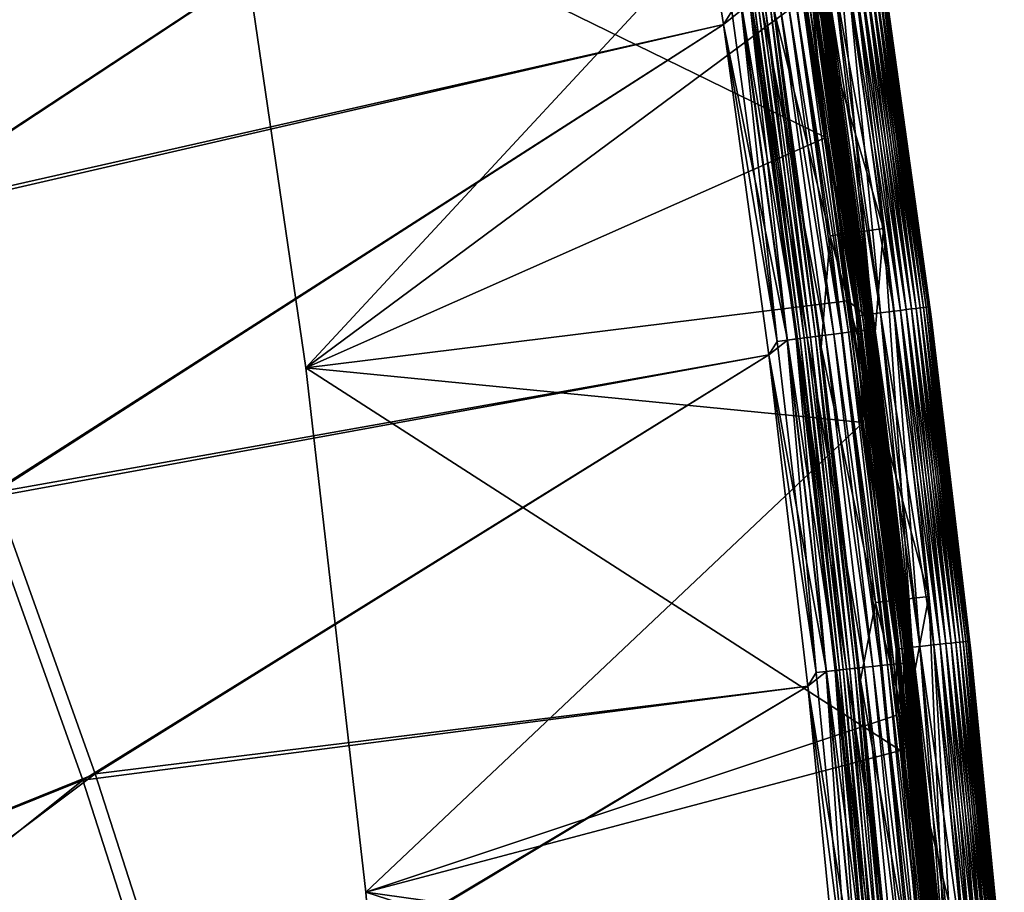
# Model space of a CAD drawing. Header units: metres. Extents: x -1 to 1402, y -1402 to 1.
# Tile 426 of 444: x 1343 to 1398, y -341 to -293. Entities that reach past the tile are written whole.
import ezdxf

# ---------------------------------------------------------------- set-up
doc = ezdxf.new("R2010")
doc.units = ezdxf.units.M

msp = doc.modelspace()

# ---------------------------------------------------------------- linework, layer by layer
at = {"layer": 'None'}
for points in [[(1358.986084, -312.124695, -83.5), (1354.718506, -282.968079, -83.5), (1388.023682, -299.247894, -83.5)], [(1354.718506, -282.968079, -83.5), (1385.66748, -283.361176, -83.5), (1388.023682, -299.247894, -83.5)], [(1358.986084, -312.124695, -80), (1385.66748, -283.361176, -80), (1354.718506, -282.968079, -80)], [(1358.986084, -312.124695, -620), (1354.718506, -282.968079, -620), (1385.66748, -283.361176, -620)], [(1358.986084, -312.124695, -616.5), (1386.894897, -291.409119, -616.5), (1354.718506, -282.968079, -616.5)], [(1354.718506, -282.968079, -83.5), (1358.986084, -312.124695, -83.5), (1354.718506, -282.968079, -80)], [(1358.986084, -312.124695, -83.5), (1358.986084, -312.124695, -80), (1354.718506, -282.968079, -80)], [(1354.718506, -282.968079, -620), (1358.986084, -312.124695, -620), (1354.718506, -282.968079, -616.5)], [(1358.986084, -312.124695, -620), (1358.986084, -312.124695, -616.5), (1354.718506, -282.968079, -616.5)], [(1389.256348, -308.38269, -80), (1385.66748, -283.361176, -80), (1358.986084, -312.124695, -80)], [(1358.986084, -312.124695, -620), (1385.66748, -283.361176, -620), (1389.256348, -308.38269, -620)], [(1389.256348, -308.38269, -80), (1387.661865, -290.608215, -80.086723), (1385.66748, -283.361176, -80)], [(1388.023682, -299.247894, -83.5), (1385.66748, -283.361176, -83.5), (1387.173828, -290.680908, -83.576118)], [(1389.256348, -308.38269, -620), (1385.66748, -283.361176, -620), (1387.661865, -290.608215, -619.913269)], [(1392.195313, -308.910553, -81.021721), (1389.619141, -290.316772, -81.021721), (1389.268433, -290.368988, -80.758751)], [(1389.268433, -290.368988, -619.241272), (1389.619141, -290.316772, -618.978271), (1391.843628, -308.955963, -619.241272)], [(1392.519653, -308.868683, -81.318016), (1389.942627, -290.268616, -81.318016), (1389.619141, -290.316772, -81.021721)], [(1389.619141, -290.316772, -618.978271), (1389.942627, -290.268616, -618.682007), (1392.195313, -308.910553, -618.978271)], [(1392.519653, -308.868683, -81.318016), (1389.619141, -290.316772, -81.021721), (1392.195313, -308.910553, -81.021721)], [(1389.619141, -290.316772, -618.978271), (1392.195313, -308.910553, -618.978271), (1391.843628, -308.955963, -619.241272)], [(1392.813477, -308.83075, -81.645058), (1390.235718, -290.224976, -81.645058), (1389.942627, -290.268616, -81.318016)], [(1389.942627, -290.268616, -618.682007), (1390.235718, -290.224976, -618.354919), (1392.519653, -308.868683, -618.682007)], [(1392.813477, -308.83075, -81.645058), (1389.942627, -290.268616, -81.318016), (1392.519653, -308.868683, -81.318016)], [(1389.942627, -290.268616, -618.682007), (1392.519653, -308.868683, -618.682007), (1392.195313, -308.910553, -618.978271)], [(1393.074341, -308.797058, -81.999626), (1390.49585, -290.186218, -81.999626), (1390.235718, -290.224976, -81.645058)], [(1390.235718, -290.224976, -618.354919), (1390.49585, -290.186218, -618.000366), (1392.813477, -308.83075, -618.354919)], [(1393.074341, -308.797058, -81.999626), (1390.235718, -290.224976, -81.645058), (1392.813477, -308.83075, -81.645058)], [(1390.235718, -290.224976, -618.354919), (1392.813477, -308.83075, -618.354919), (1392.519653, -308.868683, -618.682007)], [(1393.299683, -308.767975, -82.378365), (1390.720581, -290.152771, -82.378365), (1390.49585, -290.186218, -81.999626)], [(1390.49585, -290.186218, -618.000366), (1390.720581, -290.152771, -617.621643), (1393.074341, -308.797058, -618.000366)], [(1393.299683, -308.767975, -82.378365), (1390.49585, -290.186218, -81.999626), (1393.074341, -308.797058, -81.999626)], [(1390.49585, -290.186218, -618.000366), (1393.074341, -308.797058, -618.000366), (1392.813477, -308.83075, -618.354919)], [(1393.487061, -308.743744, -82.777924), (1390.907471, -290.124939, -82.777924), (1390.720581, -290.152771, -82.378365)], [(1393.299683, -308.767975, -617.621643), (1390.720581, -290.152771, -617.621643), (1390.907471, -290.124939, -617.222046)], [(1393.487061, -308.743744, -82.777924), (1390.720581, -290.152771, -82.378365), (1393.299683, -308.767975, -82.378365)], [(1390.720581, -290.152771, -617.621643), (1393.299683, -308.767975, -617.621643), (1393.074341, -308.797058, -618.000366)], [(1393.634521, -308.724731, -83.194672), (1391.054443, -290.103027, -83.194672), (1390.907471, -290.124939, -82.777924)], [(1393.487061, -308.743744, -617.222046), (1390.907471, -290.124939, -617.222046), (1391.054443, -290.103027, -616.805359)], [(1393.634521, -308.724731, -83.194672), (1390.907471, -290.124939, -82.777924), (1393.487061, -308.743744, -82.777924)], [(1393.487061, -308.743744, -617.222046), (1393.299683, -308.767975, -617.621643), (1390.907471, -290.124939, -617.222046)], [(1393.740845, -308.710999, -83.623909), (1391.160522, -290.08725, -83.623909), (1391.054443, -290.103027, -83.194672)], [(1391.054443, -290.103027, -616.805359), (1391.160522, -290.08725, -616.376099), (1393.634521, -308.724731, -616.805359)], [(1393.740845, -308.710999, -83.623909), (1391.054443, -290.103027, -83.194672), (1393.634521, -308.724731, -83.194672)], [(1393.634521, -308.724731, -616.805359), (1393.487061, -308.743744, -617.222046), (1391.054443, -290.103027, -616.805359)], [(1393.805176, -308.702667, -84.060677), (1391.224731, -290.077698, -84.060677), (1391.160522, -290.08725, -83.623909)], [(1391.160522, -290.08725, -616.376099), (1391.224731, -290.077698, -615.939331), (1393.740845, -308.710999, -616.376099)], [(1393.805176, -308.702667, -84.060677), (1391.160522, -290.08725, -83.623909), (1393.740845, -308.710999, -83.623909)], [(1391.160522, -290.08725, -616.376099), (1393.740845, -308.710999, -616.376099), (1393.634521, -308.724731, -616.805359)], [(1391.346313, -290.749481, -84.5), (1391.224731, -290.077698, -84.060677), (1393.805176, -308.702667, -84.060677)], [(1391.224731, -290.077698, -615.939331), (1393.805176, -308.702667, -615.939331), (1393.740845, -308.710999, -616.376099)], [(1391.224731, -290.077698, -615.939331), (1391.346313, -290.749481, -615.5), (1393.805176, -308.702667, -615.939331)], [(1387.173828, -290.680908, -616.423889), (1386.894897, -291.409119, -616.5), (1389.743408, -309.227173, -616.423889)], [(1387.344971, -290.655426, -83.66861), (1389.743408, -309.227173, -83.576118), (1387.173828, -290.680908, -83.576118)], [(1387.344971, -290.655426, -616.33136), (1387.173828, -290.680908, -616.423889), (1389.914917, -309.205017, -616.33136)], [(1389.743408, -309.227173, -83.576118), (1388.023682, -299.247894, -83.5), (1387.173828, -290.680908, -83.576118)], [(1387.173828, -290.680908, -616.423889), (1389.743408, -309.227173, -616.423889), (1389.914917, -309.205017, -616.33136)], [(1389.914917, -309.205017, -83.66861), (1387.344971, -290.655426, -83.66861), (1387.494751, -290.633118, -83.792892)], [(1390.065186, -309.185638, -616.207092), (1387.494751, -290.633118, -616.207092), (1387.344971, -290.655426, -616.33136)], [(1389.743408, -309.227173, -83.576118), (1387.344971, -290.655426, -83.66861), (1389.914917, -309.205017, -83.66861)], [(1389.914917, -309.205017, -616.33136), (1390.065186, -309.185638, -616.207092), (1387.344971, -290.655426, -616.33136)], [(1387.617676, -290.614807, -83.944359), (1390.065186, -309.185638, -83.792892), (1387.494751, -290.633118, -83.792892)], [(1390.188477, -309.169708, -616.055664), (1387.617676, -290.614807, -616.055664), (1387.494751, -290.633118, -616.207092)], [(1387.494751, -290.633118, -83.792892), (1390.065186, -309.185638, -83.792892), (1389.914917, -309.205017, -83.66861)], [(1390.065186, -309.185638, -616.207092), (1390.188477, -309.169708, -616.055664), (1387.494751, -290.633118, -616.207092)], [(1387.617676, -290.614807, -83.944359), (1387.709106, -290.601196, -84.117317), (1390.188477, -309.169708, -83.944359)], [(1387.709106, -290.601196, -615.88269), (1387.617676, -290.614807, -616.055664), (1390.280151, -309.157867, -615.88269)], [(1387.617676, -290.614807, -83.944359), (1390.188477, -309.169708, -83.944359), (1390.065186, -309.185638, -83.792892)], [(1387.617676, -290.614807, -616.055664), (1390.188477, -309.169708, -616.055664), (1390.280151, -309.157867, -615.88269)], [(1390.658447, -309.109009, -80.193909), (1388.086426, -290.545013, -80.193909), (1387.661865, -290.608215, -80.086723)], [(1390.232788, -309.164001, -619.913269), (1387.661865, -290.608215, -619.913269), (1388.086426, -290.545013, -619.806091)], [(1390.232788, -309.164001, -80.086723), (1387.661865, -290.608215, -80.086723), (1389.256348, -308.38269, -80)], [(1390.658447, -309.109009, -80.193909), (1387.661865, -290.608215, -80.086723), (1390.232788, -309.164001, -80.086723)], [(1389.256348, -308.38269, -620), (1387.661865, -290.608215, -619.913269), (1390.232788, -309.164001, -619.913269)], [(1387.709106, -290.601196, -84.117317), (1387.765381, -290.592804, -84.305313), (1390.280151, -309.157867, -84.117317)], [(1390.336548, -309.150574, -615.694702), (1387.765381, -290.592804, -615.694702), (1387.709106, -290.601196, -615.88269)], [(1387.709106, -290.601196, -84.117317), (1390.280151, -309.157867, -84.117317), (1390.188477, -309.169708, -83.944359)], [(1390.280151, -309.157867, -615.88269), (1390.336548, -309.150574, -615.694702), (1387.709106, -290.601196, -615.88269)], [(1387.765381, -290.592804, -84.305313), (1387.884155, -291.262543, -84.5), (1390.336548, -309.150574, -84.305313)], [(1387.765381, -290.592804, -84.305313), (1390.336548, -309.150574, -84.305313), (1390.280151, -309.157867, -84.117317)], [(1390.336548, -309.150574, -615.694702), (1387.884155, -291.262543, -615.5), (1387.765381, -290.592804, -615.694702)], [(1391.071777, -309.055634, -80.342545), (1388.498657, -290.483612, -80.342545), (1388.086426, -290.545013, -80.193909)], [(1388.498657, -290.483612, -619.657471), (1390.658447, -309.109009, -619.806091), (1388.086426, -290.545013, -619.806091)], [(1391.071777, -309.055634, -80.342545), (1388.086426, -290.545013, -80.193909), (1390.658447, -309.109009, -80.193909)], [(1388.086426, -290.545013, -619.806091), (1390.658447, -309.109009, -619.806091), (1390.232788, -309.164001, -619.913269)], [(1391.843628, -308.955963, -80.758751), (1389.268433, -290.368988, -80.758751), (1388.498657, -290.483612, -80.342545)], [(1389.268433, -290.368988, -619.241272), (1391.071777, -309.055634, -619.657471), (1388.498657, -290.483612, -619.657471)], [(1391.843628, -308.955963, -80.758751), (1388.498657, -290.483612, -80.342545), (1391.071777, -309.055634, -80.342545)], [(1388.498657, -290.483612, -619.657471), (1391.071777, -309.055634, -619.657471), (1390.658447, -309.109009, -619.806091)], [(1392.195313, -308.910553, -81.021721), (1389.268433, -290.368988, -80.758751), (1391.843628, -308.955963, -80.758751)], [(1391.071777, -309.055634, -619.657471), (1389.268433, -290.368988, -619.241272), (1391.843628, -308.955963, -619.241272)], [(1393.924927, -309.397278, -84.5), (1391.346313, -290.749481, -84.5), (1393.805176, -308.702667, -84.060677)], [(1393.924927, -309.397278, -615.5), (1391.346313, -290.749481, -615.5), (1393.924927, -309.397278, -84.5)], [(1393.924927, -309.397278, -84.5), (1391.346313, -290.749481, -615.5), (1391.346313, -290.749481, -84.5)], [(1391.346313, -290.749481, -615.5), (1393.924927, -309.397278, -615.5), (1393.805176, -308.702667, -615.939331)], [(1390.11499, -315.171631, -616.5), (1386.894897, -291.409119, -616.5), (1358.986084, -312.124695, -616.5)], [(1386.894897, -291.409119, -616.5), (1390.11499, -315.171631, -616.5), (1389.743408, -309.227173, -616.423889)], [(1387.884155, -291.262543, -84.5), (1390.453369, -309.842987, -84.5), (1390.336548, -309.150574, -84.305313)], [(1390.453369, -309.842987, -84.5), (1387.884155, -291.262543, -84.5), (1390.453369, -309.842987, -615.5)], [(1390.453369, -309.842987, -615.5), (1387.884155, -291.262543, -84.5), (1387.884155, -291.262543, -615.5)], [(1390.453369, -309.842987, -615.5), (1387.884155, -291.262543, -615.5), (1390.336548, -309.150574, -615.694702)], [(1358.986084, -312.124695, -83.5), (1388.023682, -299.247894, -83.5), (1390.11499, -315.171631, -83.5)], [(1389.743408, -309.227173, -83.576118), (1390.11499, -315.171631, -83.5), (1388.023682, -299.247894, -83.5)], [(1392.188232, -333.489655, -80), (1389.256348, -308.38269, -80), (1358.986084, -312.124695, -80)], [(1392.188232, -333.489655, -620), (1358.986084, -312.124695, -620), (1389.256348, -308.38269, -620)], [(1392.442383, -327.774292, -80.086723), (1389.256348, -308.38269, -80), (1392.188232, -333.489655, -80)], [(1392.442383, -327.774292, -80.086723), (1390.232788, -309.164001, -80.086723), (1389.256348, -308.38269, -80)], [(1392.188232, -333.489655, -620), (1389.256348, -308.38269, -620), (1392.442383, -327.774292, -619.913269)], [(1392.442383, -327.774292, -619.913269), (1389.256348, -308.38269, -620), (1390.232788, -309.164001, -619.913269)], [(1394.057007, -327.597595, -80.758751), (1391.843628, -308.955963, -80.758751), (1391.071777, -309.055634, -80.342545)], [(1393.283325, -327.682281, -619.657471), (1391.071777, -309.055634, -619.657471), (1391.843628, -308.955963, -619.241272)], [(1394.409424, -327.559021, -81.021721), (1392.195313, -308.910553, -81.021721), (1391.843628, -308.955963, -80.758751)], [(1391.843628, -308.955963, -619.241272), (1392.195313, -308.910553, -618.978271), (1394.057007, -327.597595, -619.241272)], [(1394.409424, -327.559021, -81.021721), (1391.843628, -308.955963, -80.758751), (1394.057007, -327.597595, -80.758751)], [(1393.283325, -327.682281, -619.657471), (1391.843628, -308.955963, -619.241272), (1394.057007, -327.597595, -619.241272)], [(1394.734497, -327.523438, -81.318016), (1392.519653, -308.868683, -81.318016), (1392.195313, -308.910553, -81.021721)], [(1392.195313, -308.910553, -618.978271), (1392.519653, -308.868683, -618.682007), (1394.409424, -327.559021, -618.978271)], [(1394.734497, -327.523438, -81.318016), (1392.195313, -308.910553, -81.021721), (1394.409424, -327.559021, -81.021721)], [(1392.195313, -308.910553, -618.978271), (1394.409424, -327.559021, -618.978271), (1394.057007, -327.597595, -619.241272)], [(1395.029053, -327.491211, -81.645058), (1392.813477, -308.83075, -81.645058), (1392.519653, -308.868683, -81.318016)], [(1392.519653, -308.868683, -618.682007), (1392.813477, -308.83075, -618.354919), (1394.734497, -327.523438, -618.682007)], [(1395.029053, -327.491211, -81.645058), (1392.519653, -308.868683, -81.318016), (1394.734497, -327.523438, -81.318016)], [(1392.519653, -308.868683, -618.682007), (1394.734497, -327.523438, -618.682007), (1394.409424, -327.559021, -618.978271)], [(1395.290527, -327.462616, -81.999626), (1393.074341, -308.797058, -81.999626), (1392.813477, -308.83075, -81.645058)], [(1392.813477, -308.83075, -618.354919), (1393.074341, -308.797058, -618.000366), (1395.029053, -327.491211, -618.354919)], [(1395.290527, -327.462616, -81.999626), (1392.813477, -308.83075, -81.645058), (1395.029053, -327.491211, -81.645058)], [(1392.813477, -308.83075, -618.354919), (1395.029053, -327.491211, -618.354919), (1394.734497, -327.523438, -618.682007)], [(1395.516357, -327.437897, -82.378365), (1393.299683, -308.767975, -82.378365), (1393.074341, -308.797058, -81.999626)], [(1393.074341, -308.797058, -618.000366), (1393.299683, -308.767975, -617.621643), (1395.290527, -327.462616, -618.000366)], [(1395.516357, -327.437897, -82.378365), (1393.074341, -308.797058, -81.999626), (1395.290527, -327.462616, -81.999626)], [(1393.074341, -308.797058, -618.000366), (1395.290527, -327.462616, -618.000366), (1395.029053, -327.491211, -618.354919)], [(1395.704224, -327.417328, -82.777924), (1393.487061, -308.743744, -82.777924), (1393.299683, -308.767975, -82.378365)], [(1395.516357, -327.437897, -617.621643), (1393.299683, -308.767975, -617.621643), (1393.487061, -308.743744, -617.222046)], [(1395.704224, -327.417328, -82.777924), (1393.299683, -308.767975, -82.378365), (1395.516357, -327.437897, -82.378365)], [(1393.299683, -308.767975, -617.621643), (1395.516357, -327.437897, -617.621643), (1395.290527, -327.462616, -618.000366)], [(1395.851929, -327.401154, -83.194672), (1393.634521, -308.724731, -83.194672), (1393.487061, -308.743744, -82.777924)], [(1395.704224, -327.417328, -617.222046), (1393.487061, -308.743744, -617.222046), (1393.634521, -308.724731, -616.805359)], [(1395.851929, -327.401154, -83.194672), (1393.487061, -308.743744, -82.777924), (1395.704224, -327.417328, -82.777924)], [(1395.704224, -327.417328, -617.222046), (1395.516357, -327.437897, -617.621643), (1393.487061, -308.743744, -617.222046)], [(1395.958496, -327.389496, -83.623909), (1393.740845, -308.710999, -83.623909), (1393.634521, -308.724731, -83.194672)], [(1393.634521, -308.724731, -616.805359), (1393.740845, -308.710999, -616.376099), (1395.851929, -327.401154, -616.805359)], [(1395.958496, -327.389496, -83.623909), (1393.634521, -308.724731, -83.194672), (1395.851929, -327.401154, -83.194672)], [(1395.851929, -327.401154, -616.805359), (1395.704224, -327.417328, -617.222046), (1393.634521, -308.724731, -616.805359)], [(1396.023071, -327.382446, -84.060677), (1393.805176, -308.702667, -84.060677), (1393.740845, -308.710999, -83.623909)], [(1393.740845, -308.710999, -616.376099), (1393.805176, -308.702667, -615.939331), (1395.958496, -327.389496, -616.376099)], [(1396.023071, -327.382446, -84.060677), (1393.740845, -308.710999, -83.623909), (1395.958496, -327.389496, -83.623909)], [(1393.740845, -308.710999, -616.376099), (1395.958496, -327.389496, -616.376099), (1395.851929, -327.401154, -616.805359)], [(1393.924927, -309.397278, -84.5), (1393.805176, -308.702667, -84.060677), (1396.023071, -327.382446, -84.060677)], [(1393.805176, -308.702667, -615.939331), (1396.023071, -327.382446, -615.939331), (1395.958496, -327.389496, -616.376099)], [(1393.805176, -308.702667, -615.939331), (1393.924927, -309.397278, -615.5), (1396.023071, -327.382446, -615.939331)], [(1391.951904, -327.827972, -83.576118), (1389.743408, -309.227173, -83.576118), (1389.914917, -309.205017, -83.66861)], [(1389.914917, -309.205017, -616.33136), (1389.743408, -309.227173, -616.423889), (1392.123901, -327.809174, -616.33136)], [(1391.951904, -327.827972, -83.576118), (1391.982544, -331.523071, -83.5), (1389.743408, -309.227173, -83.576118)], [(1391.982544, -331.523071, -83.5), (1390.11499, -315.171631, -83.5), (1389.743408, -309.227173, -83.576118)], [(1389.743408, -309.227173, -616.423889), (1391.951904, -327.827972, -616.423889), (1392.123901, -327.809174, -616.33136)], [(1389.743408, -309.227173, -616.423889), (1390.11499, -315.171631, -616.5), (1391.951904, -327.827972, -616.423889)], [(1390.065186, -309.185638, -83.792892), (1392.123901, -327.809174, -83.66861), (1389.914917, -309.205017, -83.66861)], [(1392.274414, -327.792694, -616.207092), (1390.065186, -309.185638, -616.207092), (1389.914917, -309.205017, -616.33136)], [(1389.914917, -309.205017, -83.66861), (1392.123901, -327.809174, -83.66861), (1391.951904, -327.827972, -83.576118)], [(1392.123901, -327.809174, -616.33136), (1392.274414, -327.792694, -616.207092), (1389.914917, -309.205017, -616.33136)], [(1390.188477, -309.169708, -83.944359), (1392.274414, -327.792694, -83.792892), (1390.065186, -309.185638, -83.792892)], [(1392.397949, -327.779175, -616.055664), (1390.188477, -309.169708, -616.055664), (1390.065186, -309.185638, -616.207092)], [(1390.065186, -309.185638, -83.792892), (1392.274414, -327.792694, -83.792892), (1392.123901, -327.809174, -83.66861)], [(1392.274414, -327.792694, -616.207092), (1392.397949, -327.779175, -616.055664), (1390.065186, -309.185638, -616.207092)], [(1390.188477, -309.169708, -83.944359), (1390.280151, -309.157867, -84.117317), (1392.397949, -327.779175, -83.944359)], [(1390.280151, -309.157867, -615.88269), (1390.188477, -309.169708, -616.055664), (1392.489868, -327.769104, -615.88269)], [(1390.188477, -309.169708, -83.944359), (1392.397949, -327.779175, -83.944359), (1392.274414, -327.792694, -83.792892)], [(1390.188477, -309.169708, -616.055664), (1392.397949, -327.779175, -616.055664), (1392.489868, -327.769104, -615.88269)], [(1392.869019, -327.7276, -80.193909), (1390.658447, -309.109009, -80.193909), (1390.232788, -309.164001, -80.086723)], [(1390.658447, -309.109009, -619.806091), (1392.442383, -327.774292, -619.913269), (1390.232788, -309.164001, -619.913269)], [(1392.869019, -327.7276, -80.193909), (1390.232788, -309.164001, -80.086723), (1392.442383, -327.774292, -80.086723)], [(1390.280151, -309.157867, -84.117317), (1390.336548, -309.150574, -84.305313), (1392.489868, -327.769104, -84.117317)], [(1392.546387, -327.762909, -615.694702), (1390.336548, -309.150574, -615.694702), (1390.280151, -309.157867, -615.88269)], [(1390.280151, -309.157867, -84.117317), (1392.489868, -327.769104, -84.117317), (1392.397949, -327.779175, -83.944359)], [(1392.489868, -327.769104, -615.88269), (1392.546387, -327.762909, -615.694702), (1390.280151, -309.157867, -615.88269)], [(1390.336548, -309.150574, -84.305313), (1390.453369, -309.842987, -84.5), (1392.546387, -327.762909, -84.305313)], [(1390.336548, -309.150574, -84.305313), (1392.546387, -327.762909, -84.305313), (1392.489868, -327.769104, -84.117317)], [(1392.546387, -327.762909, -615.694702), (1390.453369, -309.842987, -615.5), (1390.336548, -309.150574, -615.694702)], [(1393.283325, -327.682281, -80.342545), (1391.071777, -309.055634, -80.342545), (1390.658447, -309.109009, -80.193909)], [(1391.071777, -309.055634, -619.657471), (1392.869019, -327.7276, -619.806091), (1390.658447, -309.109009, -619.806091)], [(1393.283325, -327.682281, -80.342545), (1390.658447, -309.109009, -80.193909), (1392.869019, -327.7276, -80.193909)], [(1390.658447, -309.109009, -619.806091), (1392.869019, -327.7276, -619.806091), (1392.442383, -327.774292, -619.913269)], [(1394.057007, -327.597595, -80.758751), (1391.071777, -309.055634, -80.342545), (1393.283325, -327.682281, -80.342545)], [(1392.869019, -327.7276, -619.806091), (1391.071777, -309.055634, -619.657471), (1393.283325, -327.682281, -619.657471)], [(1396.140747, -328.091644, -84.5), (1393.924927, -309.397278, -84.5), (1396.023071, -327.382446, -84.060677)], [(1396.140747, -328.091644, -615.5), (1393.924927, -309.397278, -615.5), (1396.140747, -328.091644, -84.5)], [(1396.140747, -328.091644, -84.5), (1393.924927, -309.397278, -615.5), (1393.924927, -309.397278, -84.5)], [(1393.924927, -309.397278, -615.5), (1396.140747, -328.091644, -615.5), (1396.023071, -327.382446, -615.939331)], [(1390.453369, -309.842987, -84.5), (1392.661255, -328.469849, -84.5), (1392.546387, -327.762909, -84.305313)], [(1392.661255, -328.469849, -84.5), (1390.453369, -309.842987, -615.5), (1392.661255, -328.469849, -615.5)], [(1392.661255, -328.469849, -84.5), (1390.453369, -309.842987, -84.5), (1390.453369, -309.842987, -615.5)], [(1392.661255, -328.469849, -615.5), (1390.453369, -309.842987, -615.5), (1392.546387, -327.762909, -615.694702)], [(1362.331787, -341.401398, -83.5), (1358.986084, -312.124695, -83.5), (1390.11499, -315.171631, -83.5)], [(1392.188232, -333.489655, -80), (1358.986084, -312.124695, -80), (1362.331787, -341.401398, -80)], [(1362.331787, -341.401398, -620), (1358.986084, -312.124695, -620), (1392.188232, -333.489655, -620)], [(1362.331787, -341.401398, -616.5), (1390.11499, -315.171631, -616.5), (1358.986084, -312.124695, -616.5)], [(1358.986084, -312.124695, -83.5), (1362.331787, -341.401398, -83.5), (1358.986084, -312.124695, -80)], [(1362.331787, -341.401398, -83.5), (1362.331787, -341.401398, -80), (1358.986084, -312.124695, -80)], [(1358.986084, -312.124695, -620), (1362.331787, -341.401398, -620), (1358.986084, -312.124695, -616.5)], [(1362.331787, -341.401398, -620), (1362.331787, -341.401398, -616.5), (1358.986084, -312.124695, -616.5)], [(1362.331787, -341.401398, -83.5), (1390.11499, -315.171631, -83.5), (1391.982544, -331.523071, -83.5)], [(1362.331787, -341.401398, -616.5), (1391.982544, -331.523071, -616.5), (1390.11499, -315.171631, -616.5)], [(1390.11499, -315.171631, -616.5), (1391.982544, -331.523071, -616.5), (1391.951904, -327.827972, -616.423889)], [(1394.71814, -346.393005, -80.193909), (1392.869019, -327.7276, -80.193909), (1392.442383, -327.774292, -80.086723)], [(1392.869019, -327.7276, -619.806091), (1394.290649, -346.431396, -619.913269), (1392.442383, -327.774292, -619.913269)], [(1395.133179, -346.355713, -80.342545), (1393.283325, -327.682281, -80.342545), (1392.869019, -327.7276, -80.193909)], [(1394.71814, -346.393005, -619.806091), (1392.869019, -327.7276, -619.806091), (1393.283325, -327.682281, -619.657471)], [(1395.133179, -346.355713, -80.342545), (1392.869019, -327.7276, -80.193909), (1394.71814, -346.393005, -80.193909)], [(1394.290649, -346.431396, -619.913269), (1392.869019, -327.7276, -619.806091), (1394.71814, -346.393005, -619.806091)], [(1395.908325, -346.286102, -80.758751), (1394.057007, -327.597595, -80.758751), (1393.283325, -327.682281, -80.342545)], [(1395.133179, -346.355713, -619.657471), (1393.283325, -327.682281, -619.657471), (1394.057007, -327.597595, -619.241272)], [(1395.908325, -346.286102, -80.758751), (1393.283325, -327.682281, -80.342545), (1395.133179, -346.355713, -80.342545)], [(1394.71814, -346.393005, -619.806091), (1393.283325, -327.682281, -619.657471), (1395.133179, -346.355713, -619.657471)], [(1396.261475, -346.254364, -81.021721), (1394.409424, -327.559021, -81.021721), (1394.057007, -327.597595, -80.758751)], [(1394.057007, -327.597595, -619.241272), (1394.409424, -327.559021, -618.978271), (1395.908325, -346.286102, -619.241272)], [(1396.261475, -346.254364, -81.021721), (1394.057007, -327.597595, -80.758751), (1395.908325, -346.286102, -80.758751)], [(1395.133179, -346.355713, -619.657471), (1394.057007, -327.597595, -619.241272), (1395.908325, -346.286102, -619.241272)], [(1396.587158, -346.225098, -81.318016), (1394.734497, -327.523438, -81.318016), (1394.409424, -327.559021, -81.021721)], [(1394.409424, -327.559021, -618.978271), (1394.734497, -327.523438, -618.682007), (1396.261475, -346.254364, -618.978271)], [(1396.587158, -346.225098, -81.318016), (1394.409424, -327.559021, -81.021721), (1396.261475, -346.254364, -81.021721)], [(1394.409424, -327.559021, -618.978271), (1396.261475, -346.254364, -618.978271), (1395.908325, -346.286102, -619.241272)], [(1396.882324, -346.198608, -81.645058), (1395.029053, -327.491211, -81.645058), (1394.734497, -327.523438, -81.318016)], [(1394.734497, -327.523438, -618.682007), (1395.029053, -327.491211, -618.354919), (1396.587158, -346.225098, -618.682007)], [(1396.882324, -346.198608, -81.645058), (1394.734497, -327.523438, -81.318016), (1396.587158, -346.225098, -81.318016)], [(1394.734497, -327.523438, -618.682007), (1396.587158, -346.225098, -618.682007), (1396.261475, -346.254364, -618.978271)], [(1397.144165, -346.175079, -81.999626), (1395.290527, -327.462616, -81.999626), (1395.029053, -327.491211, -81.645058)], [(1395.029053, -327.491211, -618.354919), (1395.290527, -327.462616, -618.000366), (1396.882324, -346.198608, -618.354919)], [(1397.144165, -346.175079, -81.999626), (1395.029053, -327.491211, -81.645058), (1396.882324, -346.198608, -81.645058)], [(1395.029053, -327.491211, -618.354919), (1396.882324, -346.198608, -618.354919), (1396.587158, -346.225098, -618.682007)], [(1397.370483, -346.154755, -82.378365), (1395.516357, -327.437897, -82.378365), (1395.290527, -327.462616, -81.999626)], [(1395.290527, -327.462616, -618.000366), (1395.516357, -327.437897, -617.621643), (1397.144165, -346.175079, -618.000366)], [(1397.370483, -346.154755, -82.378365), (1395.290527, -327.462616, -81.999626), (1397.144165, -346.175079, -81.999626)], [(1395.290527, -327.462616, -618.000366), (1397.144165, -346.175079, -618.000366), (1396.882324, -346.198608, -618.354919)], [(1397.558716, -346.137848, -82.777924), (1395.704224, -327.417328, -82.777924), (1395.516357, -327.437897, -82.378365)], [(1397.370483, -346.154755, -617.621643), (1395.516357, -327.437897, -617.621643), (1395.704224, -327.417328, -617.222046)], [(1397.558716, -346.137848, -82.777924), (1395.516357, -327.437897, -82.378365), (1397.370483, -346.154755, -82.378365)], [(1395.516357, -327.437897, -617.621643), (1397.370483, -346.154755, -617.621643), (1397.144165, -346.175079, -618.000366)], [(1397.706787, -346.124542, -83.194672), (1395.851929, -327.401154, -83.194672), (1395.704224, -327.417328, -82.777924)], [(1397.558716, -346.137848, -617.222046), (1395.704224, -327.417328, -617.222046), (1395.851929, -327.401154, -616.805359)], [(1397.706787, -346.124542, -83.194672), (1395.704224, -327.417328, -82.777924), (1397.558716, -346.137848, -82.777924)], [(1397.558716, -346.137848, -617.222046), (1397.370483, -346.154755, -617.621643), (1395.704224, -327.417328, -617.222046)], [(1397.813477, -346.11496, -83.623909), (1395.958496, -327.389496, -83.623909), (1395.851929, -327.401154, -83.194672)], [(1395.851929, -327.401154, -616.805359), (1395.958496, -327.389496, -616.376099), (1397.706787, -346.124542, -616.805359)], [(1397.813477, -346.11496, -83.623909), (1395.851929, -327.401154, -83.194672), (1397.706787, -346.124542, -83.194672)], [(1397.706787, -346.124542, -616.805359), (1397.558716, -346.137848, -617.222046), (1395.851929, -327.401154, -616.805359)], [(1397.878174, -346.109161, -84.060677), (1396.023071, -327.382446, -84.060677), (1395.958496, -327.389496, -83.623909)], [(1395.958496, -327.389496, -616.376099), (1396.023071, -327.382446, -615.939331), (1397.813477, -346.11496, -616.376099)], [(1397.878174, -346.109161, -84.060677), (1395.958496, -327.389496, -83.623909), (1397.813477, -346.11496, -83.623909)], [(1395.958496, -327.389496, -616.376099), (1397.813477, -346.11496, -616.376099), (1397.706787, -346.124542, -616.805359)], [(1396.140747, -328.091644, -84.5), (1396.023071, -327.382446, -84.060677), (1397.878174, -346.109161, -84.060677)], [(1396.023071, -327.382446, -615.939331), (1397.878174, -346.109161, -615.939331), (1397.813477, -346.11496, -616.376099)], [(1396.023071, -327.382446, -615.939331), (1396.140747, -328.091644, -615.5), (1397.878174, -346.109161, -615.939331)], [(1392.123901, -327.809174, -83.66861), (1393.799194, -346.475555, -83.576118), (1391.951904, -327.827972, -83.576118)], [(1392.123901, -327.809174, -616.33136), (1391.951904, -327.827972, -616.423889), (1393.971436, -346.460083, -616.33136)], [(1393.799194, -346.475555, -83.576118), (1393.379517, -345.764252, -83.5), (1391.951904, -327.827972, -83.576118)], [(1393.379517, -345.764252, -83.5), (1391.982544, -331.523071, -83.5), (1391.951904, -327.827972, -83.576118)], [(1391.951904, -327.827972, -616.423889), (1393.799194, -346.475555, -616.423889), (1393.971436, -346.460083, -616.33136)], [(1391.951904, -327.827972, -616.423889), (1391.982544, -331.523071, -616.5), (1393.799194, -346.475555, -616.423889)], [(1392.274414, -327.792694, -83.792892), (1393.971436, -346.460083, -83.66861), (1392.123901, -327.809174, -83.66861)], [(1394.122314, -346.446533, -616.207092), (1392.274414, -327.792694, -616.207092), (1392.123901, -327.809174, -616.33136)], [(1392.123901, -327.809174, -83.66861), (1393.971436, -346.460083, -83.66861), (1393.799194, -346.475555, -83.576118)], [(1393.971436, -346.460083, -616.33136), (1394.122314, -346.446533, -616.207092), (1392.123901, -327.809174, -616.33136)], [(1394.290649, -346.431396, -80.086723), (1392.442383, -327.774292, -80.086723), (1392.188232, -333.489655, -80)], [(1394.290649, -346.431396, -619.913269), (1392.188232, -333.489655, -620), (1392.442383, -327.774292, -619.913269)], [(1392.397949, -327.779175, -83.944359), (1394.122314, -346.446533, -83.792892), (1392.274414, -327.792694, -83.792892)], [(1394.246094, -346.435394, -616.055664), (1392.397949, -327.779175, -616.055664), (1392.274414, -327.792694, -616.207092)], [(1392.274414, -327.792694, -83.792892), (1394.122314, -346.446533, -83.792892), (1393.971436, -346.460083, -83.66861)], [(1394.122314, -346.446533, -616.207092), (1394.246094, -346.435394, -616.055664), (1392.274414, -327.792694, -616.207092)], [(1392.397949, -327.779175, -83.944359), (1392.489868, -327.769104, -84.117317), (1394.246094, -346.435394, -83.944359)], [(1392.489868, -327.769104, -615.88269), (1392.397949, -327.779175, -616.055664), (1394.338257, -346.427124, -615.88269)], [(1392.397949, -327.779175, -83.944359), (1394.246094, -346.435394, -83.944359), (1394.122314, -346.446533, -83.792892)], [(1392.397949, -327.779175, -616.055664), (1394.246094, -346.435394, -616.055664), (1394.338257, -346.427124, -615.88269)], [(1394.71814, -346.393005, -80.193909), (1392.442383, -327.774292, -80.086723), (1394.290649, -346.431396, -80.086723)], [(1392.489868, -327.769104, -84.117317), (1392.546387, -327.762909, -84.305313), (1394.338257, -346.427124, -84.117317)], [(1394.394775, -346.422028, -615.694702), (1392.546387, -327.762909, -615.694702), (1392.489868, -327.769104, -615.88269)], [(1392.489868, -327.769104, -84.117317), (1394.338257, -346.427124, -84.117317), (1394.246094, -346.435394, -83.944359)], [(1394.338257, -346.427124, -615.88269), (1394.394775, -346.422028, -615.694702), (1392.489868, -327.769104, -615.88269)], [(1392.546387, -327.762909, -84.305313), (1392.661255, -328.469849, -84.5), (1394.394775, -346.422028, -84.305313)], [(1392.546387, -327.762909, -84.305313), (1394.394775, -346.422028, -84.305313), (1394.338257, -346.427124, -84.117317)], [(1394.394775, -346.422028, -615.694702), (1392.661255, -328.469849, -615.5), (1392.546387, -327.762909, -615.694702)], [(1397.99292, -346.825562, -84.5), (1396.140747, -328.091644, -84.5), (1397.878174, -346.109161, -84.060677)], [(1397.99292, -346.825562, -615.5), (1396.140747, -328.091644, -615.5), (1397.99292, -346.825562, -84.5)], [(1397.99292, -346.825562, -84.5), (1396.140747, -328.091644, -615.5), (1396.140747, -328.091644, -84.5)], [(1396.140747, -328.091644, -615.5), (1397.99292, -346.825562, -615.5), (1397.878174, -346.109161, -615.939331)], [(1392.661255, -328.469849, -84.5), (1394.506714, -347.136078, -84.5), (1394.394775, -346.422028, -84.305313)], [(1394.506714, -347.136078, -84.5), (1392.661255, -328.469849, -84.5), (1394.506714, -347.136078, -615.5)], [(1394.506714, -347.136078, -615.5), (1392.661255, -328.469849, -84.5), (1392.661255, -328.469849, -615.5)], [(1394.506714, -347.136078, -615.5), (1392.661255, -328.469849, -615.5), (1394.394775, -346.422028, -615.694702)], [(1393.379517, -345.764252, -83.5), (1362.331787, -341.401398, -83.5), (1391.982544, -331.523071, -83.5)], [(1393.379517, -345.764252, -616.5), (1391.982544, -331.523071, -616.5), (1362.331787, -341.401398, -616.5)], [(1391.982544, -331.523071, -616.5), (1393.379517, -345.764252, -616.5), (1393.799194, -346.475555, -616.423889)], [(1393.88916, -351.585236, -80), (1392.188232, -333.489655, -80), (1362.331787, -341.401398, -80)], [(1393.88916, -351.585236, -620), (1362.331787, -341.401398, -620), (1392.188232, -333.489655, -620)], [(1394.290649, -346.431396, -80.086723), (1392.188232, -333.489655, -80), (1393.88916, -351.585236, -80)], [(1393.88916, -351.585236, -620), (1392.188232, -333.489655, -620), (1394.290649, -346.431396, -619.913269)], [(1364.752319, -370.769073, -83.5), (1362.331787, -341.401398, -83.5), (1393.379517, -345.764252, -83.5)], [(1393.88916, -351.585236, -80), (1362.331787, -341.401398, -80), (1364.752319, -370.769073, -80)], [(1364.752319, -370.769073, -620), (1362.331787, -341.401398, -620), (1393.88916, -351.585236, -620)], [(1364.752319, -370.769073, -616.5), (1393.379517, -345.764252, -616.5), (1362.331787, -341.401398, -616.5)], [(1362.331787, -341.401398, -83.5), (1364.752319, -370.769073, -83.5), (1362.331787, -341.401398, -80)], [(1364.752319, -370.769073, -83.5), (1364.752319, -370.769073, -80), (1362.331787, -341.401398, -80)], [(1362.331787, -341.401398, -620), (1364.752319, -370.769073, -620), (1362.331787, -341.401398, -616.5)], [(1364.752319, -370.769073, -620), (1364.752319, -370.769073, -616.5), (1362.331787, -341.401398, -616.5)]]:
    msp.add_3dface(points, dxfattribs=at)
at = {"layer": 'None0'}
for points in [[(1334.771851, -303.924927), (1379.414063, -274.54538), (1328.121094, -288.62204)], [(1328.789307, -288.221924, -3), (1379.414063, -274.545135, -3), (1335.450562, -303.540985, -3)], [(1382.307129, -292.946991), (1379.414063, -274.54538), (1334.771851, -303.924927)], [(1379.414063, -274.545135, -3), (1382.307129, -292.946716, -3), (1335.450562, -303.540985, -3)], [(1382.307129, -292.946716, -3), (1379.414063, -274.545135, -3), (1382.774658, -292.196259, -3.055977)], [(1383.346191, -292.111664, -0.112516), (1379.414063, -274.54538), (1382.307129, -292.946991)], [(1391.244751, -304.344116, -80), (1385.311401, -284.317535, -80.052361), (1388.275146, -283.85556, -80)], [(1388.171143, -291.962189, -5.865956), (1390.743042, -310.584869, -5.865956), (1388.275146, -283.85556, -80)], [(1388.275146, -283.85556, -80), (1390.743042, -310.584869, -5.865956), (1391.244751, -304.344116, -80)], [(1385.311401, -284.317535, -80.052361), (1388.271729, -304.742432, -80.052361), (1385.203735, -292.399628, -5.918313)], [(1388.271729, -304.742432, -80.052361), (1385.311401, -284.317535, -80.052361), (1391.244751, -304.344116, -80)], [(1390.387695, -309.988617, -4.157492), (1387.835449, -291.447235, -4.157492), (1387.635132, -291.476868, -3.61347)], [(1390.5354, -309.969666, -4.718482), (1387.982666, -291.425415, -4.718482), (1387.835449, -291.447235, -4.157492)], [(1390.5354, -309.969666, -4.718482), (1387.835449, -291.447235, -4.157492), (1390.387695, -309.988617, -4.157492)], [(1390.628906, -309.957672, -5.290087), (1388.075928, -291.411652, -5.290087), (1387.982666, -291.425415, -4.718482)], [(1390.628906, -309.957672, -5.290087), (1387.982666, -291.425415, -4.718482), (1390.5354, -309.969666, -4.718482)], [(1390.743042, -310.584869, -5.865956), (1388.075928, -291.411652, -5.290087), (1390.628906, -309.957672, -5.290087)], [(1390.743042, -310.584869, -5.865956), (1388.171143, -291.962189, -5.865956), (1388.075928, -291.411652, -5.290087)], [(1386.988403, -310.424561, -0.444534), (1384.44519, -291.949005, -0.444534), (1383.903564, -292.029175, -0.251606)], [(1384.055542, -292.006653, -3.660043), (1384.268311, -291.975189, -3.851689), (1386.597778, -310.47467, -3.660043)], [(1384.268311, -291.975189, -3.851689), (1384.633667, -291.921112, -4.292985), (1386.811157, -310.447296, -3.851689)], [(1384.268311, -291.975189, -3.851689), (1386.811157, -310.447296, -3.851689), (1386.597778, -310.47467, -3.660043)], [(1388.00415, -310.294312, -0.985015), (1385.458252, -291.799072, -0.985015), (1384.44519, -291.949005, -0.444534)], [(1388.00415, -310.294312, -0.985015), (1384.44519, -291.949005, -0.444534), (1386.988403, -310.424561, -0.444534)], [(1384.633667, -291.921112, -4.292985), (1384.908447, -291.880432, -4.797701), (1387.17749, -310.40033, -4.292985)], [(1384.633667, -291.921112, -4.292985), (1387.17749, -310.40033, -4.292985), (1386.811157, -310.447296, -3.851689)], [(1384.908447, -291.880432, -4.797701), (1385.081421, -291.854828, -5.347445), (1387.453003, -310.36499, -4.797701)], [(1384.908447, -291.880432, -4.797701), (1387.453003, -310.36499, -4.797701), (1387.17749, -310.40033, -4.292985)], [(1385.081421, -291.854828, -5.347445), (1387.626343, -310.342743, -5.347445), (1387.453003, -310.36499, -4.797701)], [(1385.081421, -291.854828, -5.347445), (1385.203735, -292.399628, -5.918313), (1387.626343, -310.342743, -5.347445)], [(1388.468018, -310.234802, -1.326719), (1385.920776, -291.730591, -1.326719), (1385.458252, -291.799072, -0.985015)], [(1388.468018, -310.234802, -1.326719), (1385.458252, -291.799072, -0.985015), (1388.00415, -310.294312, -0.985015)], [(1388.896729, -310.17984, -1.711938), (1386.348389, -291.667328, -1.711938), (1385.920776, -291.730591, -1.326719)], [(1388.896729, -310.17984, -1.711938), (1385.920776, -291.730591, -1.326719), (1388.468018, -310.234802, -1.326719)], [(1389.286255, -310.129883, -2.137379), (1386.736816, -291.609833, -2.137379), (1386.348389, -291.667328, -1.711938)], [(1389.286255, -310.129883, -2.137379), (1386.348389, -291.667328, -1.711938), (1388.896729, -310.17984, -1.711938)], [(1389.633179, -310.085388, -2.598965), (1387.082886, -291.558624, -2.598965), (1386.736816, -291.609833, -2.137379)], [(1389.633179, -310.085388, -2.598965), (1386.736816, -291.609833, -2.137379), (1389.286255, -310.129883, -2.137379)], [(1389.934448, -310.046753, -3.09242), (1387.383423, -291.51413, -3.09242), (1387.082886, -291.558624, -2.598965)], [(1389.934448, -310.046753, -3.09242), (1387.082886, -291.558624, -2.598965), (1389.633179, -310.085388, -2.598965)], [(1390.18689, -310.014374, -3.61347), (1387.635132, -291.476868, -3.61347), (1387.383423, -291.51413, -3.09242)], [(1390.18689, -310.014374, -3.61347), (1387.383423, -291.51413, -3.09242), (1389.934448, -310.046753, -3.09242)], [(1390.387695, -309.988617, -4.157492), (1387.635132, -291.476868, -3.61347), (1390.18689, -310.014374, -3.61347)], [(1385.886475, -310.565887, -0.112516), (1383.346191, -292.111664, -0.112516), (1382.307129, -292.946991)], [(1385.313477, -310.639374, -3.055977), (1382.307129, -292.946716, -3), (1382.774658, -292.196259, -3.055977)], [(1385.313477, -310.639374, -3.055977), (1382.774658, -292.196259, -3.055977), (1383.321411, -292.115326, -3.221156)], [(1385.861694, -310.569061, -3.221156), (1383.321411, -292.115326, -3.221156), (1383.825439, -292.040741, -3.490045)], [(1385.861694, -310.569061, -3.221156), (1385.313477, -310.639374, -3.055977), (1383.321411, -292.115326, -3.221156)], [(1386.445435, -310.494202, -0.251606), (1383.903564, -292.029175, -0.251606), (1383.346191, -292.111664, -0.112516)], [(1386.445435, -310.494202, -0.251606), (1383.346191, -292.111664, -0.112516), (1385.886475, -310.565887, -0.112516)], [(1386.367065, -310.504272, -3.490045), (1383.825439, -292.040741, -3.490045), (1384.055542, -292.006653, -3.660043)], [(1386.367065, -310.504272, -3.490045), (1385.861694, -310.569061, -3.221156), (1383.825439, -292.040741, -3.490045)], [(1386.988403, -310.424561, -0.444534), (1383.903564, -292.029175, -0.251606), (1386.445435, -310.494202, -0.251606)], [(1386.597778, -310.47467, -3.660043), (1386.367065, -310.504272, -3.490045), (1384.055542, -292.006653, -3.660043)], [(1385.203735, -292.399628, -5.918313), (1387.7677, -310.964478, -5.918313), (1387.626343, -310.342743, -5.347445)], [(1385.203735, -292.399628, -5.918313), (1388.271729, -304.742432, -80.052361), (1387.7677, -310.964478, -5.918313)], [(1340.905518, -319.442322), (1382.307129, -292.946991), (1334.771851, -303.924927)], [(1335.450562, -303.540985, -3), (1382.307129, -292.946716, -3), (1341.594238, -319.07486, -3)], [(1384.842529, -311.401276), (1382.307129, -292.946991), (1340.905518, -319.442322)], [(1382.307129, -292.946716, -3), (1384.842529, -311.40097, -3), (1341.594238, -319.07486, -3)], [(1384.842529, -311.40097, -3), (1382.307129, -292.946716, -3), (1385.313477, -310.639374, -3.055977)], [(1385.886475, -310.565887, -0.112516), (1382.307129, -292.946991), (1384.842529, -311.401276)], [(1393.775024, -324.891571, -80), (1388.271729, -304.742432, -80.052361), (1391.244751, -304.344116, -80)], [(1390.743042, -310.584869, -5.865956), (1392.950195, -329.248413, -5.865956), (1391.244751, -304.344116, -80)], [(1391.244751, -304.344116, -80), (1392.950195, -329.248413, -5.865956), (1393.775024, -324.891571, -80)], [(1388.271729, -304.742432, -80.052361), (1390.794189, -325.226013, -80.052361), (1387.7677, -310.964478, -5.918313)], [(1390.794189, -325.226013, -80.052361), (1388.271729, -304.742432, -80.052361), (1393.775024, -324.891571, -80)], [(1391.475464, -328.70401, -2.137379), (1389.286255, -310.129883, -2.137379), (1388.896729, -310.17984, -1.711938)], [(1391.823242, -328.666229, -2.598965), (1389.633179, -310.085388, -2.598965), (1389.286255, -310.129883, -2.137379)], [(1391.823242, -328.666229, -2.598965), (1389.286255, -310.129883, -2.137379), (1391.475464, -328.70401, -2.137379)], [(1392.125122, -328.633453, -3.09242), (1389.934448, -310.046753, -3.09242), (1389.633179, -310.085388, -2.598965)], [(1392.125122, -328.633453, -3.09242), (1389.633179, -310.085388, -2.598965), (1391.823242, -328.666229, -2.598965)], [(1392.378174, -328.605988, -3.61347), (1390.18689, -310.014374, -3.61347), (1389.934448, -310.046753, -3.09242)], [(1392.378174, -328.605988, -3.61347), (1389.934448, -310.046753, -3.09242), (1392.125122, -328.633453, -3.09242)], [(1392.579468, -328.584137, -4.157492), (1390.387695, -309.988617, -4.157492), (1390.18689, -310.014374, -3.61347)], [(1392.579468, -328.584137, -4.157492), (1390.18689, -310.014374, -3.61347), (1392.378174, -328.605988, -3.61347)], [(1392.727539, -328.568054, -4.718482), (1390.5354, -309.969666, -4.718482), (1390.387695, -309.988617, -4.157492)], [(1392.727539, -328.568054, -4.718482), (1390.387695, -309.988617, -4.157492), (1392.579468, -328.584137, -4.157492)], [(1392.821167, -328.557892, -5.290087), (1390.628906, -309.957672, -5.290087), (1390.5354, -309.969666, -4.718482)], [(1392.821167, -328.557892, -5.290087), (1390.5354, -309.969666, -4.718482), (1392.727539, -328.568054, -4.718482)], [(1392.950195, -329.248413, -5.865956), (1390.628906, -309.957672, -5.290087), (1392.821167, -328.557892, -5.290087)], [(1392.950195, -329.248413, -5.865956), (1390.743042, -310.584869, -5.865956), (1390.628906, -309.957672, -5.290087)], [(1388.067871, -329.074005, -0.112516), (1385.886475, -310.565887, -0.112516), (1384.842529, -311.401276)], [(1387.493652, -329.136353, -3.055977), (1384.842529, -311.40097, -3), (1385.313477, -310.639374, -3.055977)], [(1387.493652, -329.136353, -3.055977), (1385.313477, -310.639374, -3.055977), (1385.861694, -310.569061, -3.221156)], [(1388.043091, -329.076691, -3.221156), (1385.861694, -310.569061, -3.221156), (1386.367065, -310.504272, -3.490045)], [(1388.043091, -329.076691, -3.221156), (1387.493652, -329.136353, -3.055977), (1385.861694, -310.569061, -3.221156)], [(1388.628052, -329.013184, -0.251606), (1386.445435, -310.494202, -0.251606), (1385.886475, -310.565887, -0.112516)], [(1388.628052, -329.013184, -0.251606), (1385.886475, -310.565887, -0.112516), (1388.067871, -329.074005, -0.112516)], [(1388.549561, -329.021698, -3.490045), (1386.367065, -310.504272, -3.490045), (1386.597778, -310.47467, -3.660043)], [(1388.549561, -329.021698, -3.490045), (1388.043091, -329.076691, -3.221156), (1386.367065, -310.504272, -3.490045)], [(1389.172363, -328.954071, -0.444534), (1386.988403, -310.424561, -0.444534), (1386.445435, -310.494202, -0.251606)], [(1389.172363, -328.954071, -0.444534), (1386.445435, -310.494202, -0.251606), (1388.628052, -329.013184, -0.251606)], [(1386.597778, -310.47467, -3.660043), (1386.811157, -310.447296, -3.851689), (1388.780884, -328.996582, -3.660043)], [(1388.780884, -328.996582, -3.660043), (1388.549561, -329.021698, -3.490045), (1386.597778, -310.47467, -3.660043)], [(1386.811157, -310.447296, -3.851689), (1387.17749, -310.40033, -4.292985), (1388.994629, -328.973358, -3.851689)], [(1386.811157, -310.447296, -3.851689), (1388.994629, -328.973358, -3.851689), (1388.780884, -328.996582, -3.660043)], [(1390.19043, -328.843536, -0.985015), (1388.00415, -310.294312, -0.985015), (1386.988403, -310.424561, -0.444534)], [(1390.19043, -328.843536, -0.985015), (1386.988403, -310.424561, -0.444534), (1389.172363, -328.954071, -0.444534)], [(1387.17749, -310.40033, -4.292985), (1387.453003, -310.36499, -4.797701), (1389.361816, -328.933502, -4.292985)], [(1387.17749, -310.40033, -4.292985), (1389.361816, -328.933502, -4.292985), (1388.994629, -328.973358, -3.851689)], [(1387.453003, -310.36499, -4.797701), (1387.626343, -310.342743, -5.347445), (1389.637939, -328.903503, -4.797701)], [(1387.453003, -310.36499, -4.797701), (1389.637939, -328.903503, -4.797701), (1389.361816, -328.933502, -4.292985)], [(1387.626343, -310.342743, -5.347445), (1389.811768, -328.884644, -5.347445), (1389.637939, -328.903503, -4.797701)], [(1387.626343, -310.342743, -5.347445), (1387.7677, -310.964478, -5.918313), (1389.811768, -328.884644, -5.347445)], [(1390.655273, -328.79306, -1.326719), (1388.468018, -310.234802, -1.326719), (1388.00415, -310.294312, -0.985015)], [(1390.655273, -328.79306, -1.326719), (1388.00415, -310.294312, -0.985015), (1390.19043, -328.843536, -0.985015)], [(1391.085083, -328.746399, -1.711938), (1388.896729, -310.17984, -1.711938), (1388.468018, -310.234802, -1.326719)], [(1391.085083, -328.746399, -1.711938), (1388.468018, -310.234802, -1.326719), (1390.655273, -328.79306, -1.326719)], [(1391.475464, -328.70401, -2.137379), (1388.896729, -310.17984, -1.711938), (1391.085083, -328.746399, -1.711938)], [(1387.7677, -310.964478, -5.918313), (1389.967896, -329.570038, -5.918313), (1389.811768, -328.884644, -5.347445)], [(1387.7677, -310.964478, -5.918313), (1390.794189, -325.226013, -80.052361), (1389.967896, -329.570038, -5.918313)], [(1346.523438, -335.15387), (1384.842529, -311.401276), (1340.905518, -319.442322)], [(1341.594238, -319.07486, -3), (1384.842529, -311.40097, -3), (1347.221802, -334.803131, -3)], [(1387.019287, -329.901276), (1384.842529, -311.401276), (1346.523438, -335.15387)], [(1384.842529, -311.40097, -3), (1387.019165, -329.90097, -3), (1347.221802, -334.803131, -3)], [(1387.019165, -329.90097, -3), (1384.842529, -311.40097, -3), (1387.493652, -329.136353, -3.055977)], [(1388.067871, -329.074005, -0.112516), (1384.842529, -311.401276), (1387.019287, -329.901276)], [(1340.905518, -319.442322), (1298.592163, -354.457642, -29.543829), (1346.523438, -335.15387)], [(1341.594238, -319.07486, -3), (1347.221802, -334.803131, -3), (1299.96228, -353.852631, -32.128979)], [(1395.929565, -346.205963, -80), (1390.794189, -325.226013, -80.052361), (1393.775024, -324.891571, -80)], [(1392.950195, -329.248413, -5.865956), (1394.790161, -347.943695, -5.865956), (1393.775024, -324.891571, -80)], [(1393.775024, -324.891571, -80), (1394.790161, -347.943695, -5.865956), (1395.929565, -346.205963, -80)], [(1390.794189, -325.226013, -80.052361), (1392.942017, -346.474426, -80.052361), (1389.967896, -329.570038, -5.918313)], [(1395.929565, -346.205963, -80), (1392.942017, -346.474426, -80.052361), (1390.794189, -325.226013, -80.052361)], [(1392.016846, -347.439026, -0.985015), (1390.19043, -328.843536, -0.985015), (1389.172363, -328.954071, -0.444534)], [(1392.482544, -347.397583, -1.326719), (1390.655273, -328.79306, -1.326719), (1390.19043, -328.843536, -0.985015)], [(1392.482544, -347.397583, -1.326719), (1390.19043, -328.843536, -0.985015), (1392.016846, -347.439026, -0.985015)], [(1392.913086, -347.359283, -1.711938), (1391.085083, -328.746399, -1.711938), (1390.655273, -328.79306, -1.326719)], [(1392.913086, -347.359283, -1.711938), (1390.655273, -328.79306, -1.326719), (1392.482544, -347.397583, -1.326719)], [(1393.304199, -347.324463, -2.137379), (1391.475464, -328.70401, -2.137379), (1391.085083, -328.746399, -1.711938)], [(1393.304199, -347.324463, -2.137379), (1391.085083, -328.746399, -1.711938), (1392.913086, -347.359283, -1.711938)], [(1393.65271, -347.293457, -2.598965), (1391.823242, -328.666229, -2.598965), (1391.475464, -328.70401, -2.137379)], [(1393.65271, -347.293457, -2.598965), (1391.475464, -328.70401, -2.137379), (1393.304199, -347.324463, -2.137379)], [(1393.9552, -347.266541, -3.09242), (1392.125122, -328.633453, -3.09242), (1391.823242, -328.666229, -2.598965)], [(1393.9552, -347.266541, -3.09242), (1391.823242, -328.666229, -2.598965), (1393.65271, -347.293457, -2.598965)], [(1394.20874, -347.243988, -3.61347), (1392.378174, -328.605988, -3.61347), (1392.125122, -328.633453, -3.09242)], [(1394.20874, -347.243988, -3.61347), (1392.125122, -328.633453, -3.09242), (1393.9552, -347.266541, -3.09242)], [(1394.4104, -347.226044, -4.157492), (1392.579468, -328.584137, -4.157492), (1392.378174, -328.605988, -3.61347)], [(1394.4104, -347.226044, -4.157492), (1392.378174, -328.605988, -3.61347), (1394.20874, -347.243988, -3.61347)], [(1394.558716, -347.21283, -4.718482), (1392.727539, -328.568054, -4.718482), (1392.579468, -328.584137, -4.157492)], [(1394.558716, -347.21283, -4.718482), (1392.579468, -328.584137, -4.157492), (1394.4104, -347.226044, -4.157492)], [(1394.652588, -347.204498, -5.290087), (1392.821167, -328.557892, -5.290087), (1392.727539, -328.568054, -4.718482)], [(1394.652588, -347.204498, -5.290087), (1392.727539, -328.568054, -4.718482), (1394.558716, -347.21283, -4.718482)], [(1394.790161, -347.943695, -5.865956), (1392.821167, -328.557892, -5.290087), (1394.652588, -347.204498, -5.290087)], [(1394.790161, -347.943695, -5.865956), (1392.950195, -329.248413, -5.865956), (1392.821167, -328.557892, -5.290087)], [(1389.314819, -347.679474, -3.055977), (1387.019165, -329.90097, -3), (1387.493652, -329.136353, -3.055977)], [(1389.890259, -347.628265, -0.112516), (1388.067871, -329.074005, -0.112516), (1387.019287, -329.901276)], [(1389.314819, -347.679474, -3.055977), (1387.493652, -329.136353, -3.055977), (1388.043091, -329.076691, -3.221156)], [(1389.865356, -347.630493, -3.221156), (1388.043091, -329.076691, -3.221156), (1388.549561, -329.021698, -3.490045)], [(1389.865356, -347.630493, -3.221156), (1389.314819, -347.679474, -3.055977), (1388.043091, -329.076691, -3.221156)], [(1390.451538, -347.578339, -0.251606), (1388.628052, -329.013184, -0.251606), (1388.067871, -329.074005, -0.112516)], [(1390.451538, -347.578339, -0.251606), (1388.067871, -329.074005, -0.112516), (1389.890259, -347.628265, -0.112516)], [(1390.372803, -347.585327, -3.490045), (1388.549561, -329.021698, -3.490045), (1388.780884, -328.996582, -3.660043)], [(1390.372803, -347.585327, -3.490045), (1389.865356, -347.630493, -3.221156), (1388.549561, -329.021698, -3.490045)], [(1390.996826, -347.529816, -0.444534), (1389.172363, -328.954071, -0.444534), (1388.628052, -329.013184, -0.251606)], [(1390.996826, -347.529816, -0.444534), (1388.628052, -329.013184, -0.251606), (1390.451538, -347.578339, -0.251606)], [(1388.780884, -328.996582, -3.660043), (1388.994629, -328.973358, -3.851689), (1390.604492, -347.564697, -3.660043)], [(1390.604492, -347.564697, -3.660043), (1390.372803, -347.585327, -3.490045), (1388.780884, -328.996582, -3.660043)], [(1388.994629, -328.973358, -3.851689), (1389.361816, -328.933502, -4.292985), (1390.818726, -347.545654, -3.851689)], [(1388.994629, -328.973358, -3.851689), (1390.818726, -347.545654, -3.851689), (1390.604492, -347.564697, -3.660043)], [(1392.016846, -347.439026, -0.985015), (1389.172363, -328.954071, -0.444534), (1390.996826, -347.529816, -0.444534)], [(1389.361816, -328.933502, -4.292985), (1389.637939, -328.903503, -4.797701), (1391.186646, -347.512909, -4.292985)], [(1389.361816, -328.933502, -4.292985), (1391.186646, -347.512909, -4.292985), (1390.818726, -347.545654, -3.851689)], [(1389.637939, -328.903503, -4.797701), (1389.811768, -328.884644, -5.347445), (1391.463257, -347.488281, -4.797701)], [(1389.637939, -328.903503, -4.797701), (1391.463257, -347.488281, -4.797701), (1391.186646, -347.512909, -4.292985)], [(1389.811768, -328.884644, -5.347445), (1391.637451, -347.472809, -5.347445), (1391.463257, -347.488281, -4.797701)], [(1389.811768, -328.884644, -5.347445), (1389.967896, -329.570038, -5.918313), (1391.637451, -347.472809, -5.347445)], [(1351.628052, -351.039612), (1387.019287, -329.901276), (1346.523438, -335.15387)], [(1347.221802, -334.803131, -3), (1387.019165, -329.90097, -3), (1352.335571, -350.705872, -3)], [(1388.836548, -348.440033), (1387.019287, -329.901276), (1351.628052, -351.039612)], [(1387.019165, -329.90097, -3), (1388.836548, -348.439728, -3), (1352.335571, -350.705872, -3)], [(1388.836548, -348.439728, -3), (1387.019165, -329.90097, -3), (1389.314819, -347.679474, -3.055977)], [(1389.890259, -347.628265, -0.112516), (1387.019287, -329.901276), (1388.836548, -348.440033)], [(1389.967896, -329.570038, -5.918313), (1391.802124, -348.207245, -5.918313), (1391.637451, -347.472809, -5.347445)], [(1389.967896, -329.570038, -5.918313), (1392.942017, -346.474426, -80.052361), (1391.802124, -348.207245, -5.918313)], [(1299.96228, -353.852631, -32.128979), (1347.221802, -334.803131, -3), (1304.176025, -367.089111, -32.129028)], [(1347.221802, -334.803131, -3), (1352.335571, -350.705872, -3), (1304.176025, -367.089111, -32.129028)], [(1298.592163, -354.457642, -29.543829), (1303.371338, -369.592438, -29.543886), (1346.523438, -335.15387)], [(1346.523438, -335.15387), (1303.371338, -369.592438, -29.543886), (1351.628052, -351.039612)]]:
    msp.add_3dface(points, dxfattribs=at)

doc.saveas('drawing.dxf')
